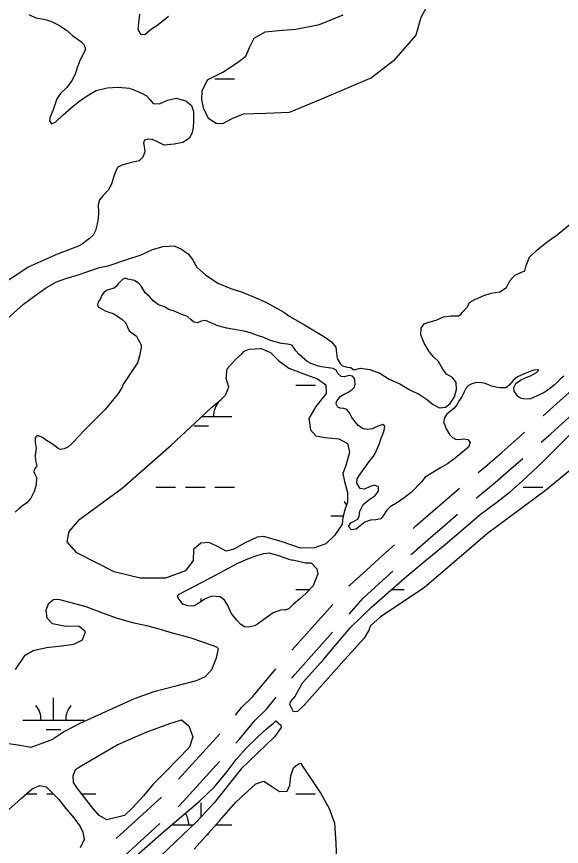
# Model space of a CAD drawing. Extents: x 3535183 to 3573198, y 534952 to 560562.
# Drawn here: x 3568320 to 3569207, y 551059 to 552410 of the extents above; entities that cross this region are included whole.
import ezdxf

# ---------------------------------------------------------------- set-up
doc = ezdxf.new("R2010")
doc.units = 0
for name, color, linetype in [('V-ROAD-CNTR', 7, 'Continuous'), ('V-TOPO-SHOR', 7, 'Continuous'), ('V-WETL-SWMP', 7, 'Continuous')]:
    doc.layers.add(name, color=color, linetype=linetype)

msp = doc.modelspace()

# ---------------------------------------------------------------- linework, layer by layer
at = {"layer": 'V-ROAD-CNTR'}
for p, q in [((3568768.6, 551378.4), (3568835.2, 551453)), ((3568583.9, 551168.2), (3568650.9, 551242.4)), ((3568482.4, 551071.9), (3568556.3, 551139.3))]:
    msp.add_line(p, q, dxfattribs=at)
for points in [[(3569177.4, 551760), (3569199.9, 551780.1), (3569229.6, 551807), (3569251.6, 551827)], [(3569174.4, 551717.2), (3569190, 551731.1), (3569220, 551757.8), (3569248.8, 551783.9)], [(3569071.9, 551667.9), (3569079.9, 551674.5), (3569110.1, 551700.7), (3569140.2, 551727), (3569147.4, 551733.4)], [(3569068.4, 551625.7), (3569071.8, 551628.6), (3569099.4, 551651.7), (3569129.8, 551678), (3569144.3, 551690.8)], [(3568965.7, 551576.7), (3568970.5, 551581), (3568997.7, 551604.7), (3569025, 551628.2), (3569041.4, 551642.1)], [(3568962.6, 551534), (3568963.4, 551534.7), (3568990.3, 551558.5), (3569017.3, 551582), (3569038, 551599.8)], [(3568861.8, 551482.9), (3568862.9, 551484.1), (3568890, 551509), (3568916.7, 551533.2), (3568935.7, 551550.2)], [(3568861.5, 551437.4), (3568884.3, 551463), (3568910.2, 551486.8), (3568932.8, 551507.3)], [(3568768.5, 551332.7), (3568774, 551339.3), (3568834.8, 551407.6)], [(3568676.8, 551272.9), (3568686.5, 551284.9), (3568704.7, 551302.8), (3568742.4, 551348.2)], [(3568677.2, 551226.8), (3568683.2, 551233.3), (3568708.8, 551264.7), (3568726.9, 551282.5), (3568743, 551302)], [(3568583.1, 551123.2), (3568586.1, 551125.9), (3568650.4, 551197.1)], [(3568479.4, 551029.1), (3568482.7, 551031.6), (3568553.5, 551096.2)]]:
    msp.add_lwpolyline(points, dxfattribs=at)
at = {"layer": 'V-TOPO-SHOR'}
for points in [[(3568340.3, 552414), (3568351.5, 552408.1), (3568364.3, 552406.3), (3568376.1, 552403.1), (3568388.7, 552396.3), (3568401.5, 552388.1), (3568411.1, 552379.5), (3568424.6, 552370), (3568430.2, 552364.6)], [(3568430.2, 552364.6), (3568432.6, 552356.6), (3568423.8, 552339.8), (3568419.2, 552328.4), (3568416.1, 552318.3), (3568410.6, 552307.1), (3568401.9, 552294.8)], [(3568401.9, 552294.8), (3568391.9, 552285.3), (3568385.5, 552276.3), (3568383.2, 552268.5), (3568379.8, 552258.5), (3568376.5, 552250.7), (3568374.4, 552244.9), (3568373.9, 552240.8), (3568377.2, 552235.9), (3568383.9, 552238.8), (3568395.8, 552250.5), (3568408.8, 552261.9), (3568421.3, 552272.3), (3568434.9, 552281.4), (3568449.5, 552290.2), (3568467.9, 552294.3), (3568485.5, 552295.7), (3568504.2, 552293.6), (3568517.6, 552288.6), (3568526.7, 552284.2), (3568531.9, 552281.4), (3568537.8, 552274.9), (3568542.6, 552268.6), (3568552.6, 552268.4), (3568565.7, 552274.4), (3568580.2, 552277.3), (3568596, 552273.4), (3568605, 552265.8), (3568608.2, 552255.9), (3568608.2, 552246.5), (3568608.1, 552239.5), (3568607.6, 552230), (3568606.3, 552221.6), (3568601.9, 552212.3), (3568591, 552205.3), (3568576.6, 552202.5), (3568560.2, 552201), (3568550.9, 552205.9), (3568541.7, 552210.2), (3568534.2, 552210.9), (3568528.3, 552209.3), (3568526.7, 552204.9), (3568528.1, 552198.8), (3568529.2, 552190.3), (3568525.7, 552181.3), (3568519.8, 552175.6), (3568510, 552173.3), (3568501.3, 552171.3), (3568491.5, 552168.5), (3568485.1, 552164.9), (3568482.3, 552160.4), (3568478.7, 552150.7), (3568474.6, 552137.4), (3568469.3, 552127.5), (3568461.3, 552119.1), (3568454.9, 552111.8), (3568453.2, 552103.8), (3568453.3, 552091.8), (3568453, 552081.8), (3568451.5, 552072.6), (3568448.8, 552062), (3568445, 552054.5), (3568438.9, 552049.2), (3568432.3, 552043.9), (3568426.8, 552039.9), (3568421.1, 552036.7)], [(3568669, 551967.7), (3568687.2, 551961.4), (3568706, 551953.8), (3568725.8, 551945.1), (3568755.1, 551929.2), (3568765.1, 551921.8), (3568788.7, 551908.4), (3568823.2, 551887.8), (3568833.2, 551880.8), (3568839.8, 551871.8), (3568841.3, 551862.3), (3568842.2, 551853.4), (3568846.8, 551845.6), (3568850.9, 551841.6), (3568858.4, 551839.4), (3568863.8, 551838.6), (3568869.6, 551835.3), (3568880.3, 551837.7), (3568895.1, 551835.6), (3568911.6, 551829.6), (3568926.9, 551820.1), (3568944.1, 551812), (3568959.6, 551803.3), (3568976.1, 551795.1), (3568989.2, 551786.2), (3568997.3, 551779), (3569008.9, 551773.2), (3569018.6, 551774.3), (3569025.9, 551780.4), (3569033.2, 551791.1), (3569036.5, 551802.8), (3569036.2, 551814.3), (3569030, 551822.6), (3569020.3, 551828.2), (3569014.1, 551836.3), (3569006.9, 551848.7), (3568998.9, 551856.3), (3568991.7, 551865), (3568984, 551878.6), (3568978.5, 551892.3), (3568978.8, 551903.1), (3568983.9, 551910), (3568991.2, 551912.5), (3569003.3, 551916.2), (3569015.3, 551921.5), (3569027.7, 551922.8), (3569039.8, 551922.9), (3569044.3, 551926), (3569045.9, 551928.7), (3569054.4, 551937.6), (3569057.6, 551944.7), (3569066.6, 551949.5), (3569080.9, 551955.9), (3569092.7, 551959.7), (3569107.1, 551962.1), (3569117.7, 551969.2), (3569123.4, 551980), (3569131.5, 551989.2), (3569147.5, 551996.1), (3569149.9, 552004.8), (3569155.4, 552018.6), (3569167.5, 552030.2), (3569179.5, 552039.8), (3569191.5, 552048.7), (3569200.2, 552054.8), (3569225.2, 552075.4)], [(3568294.2, 551908.6), (3568331.6, 551941.9), (3568352.2, 551957), (3568368.6, 551969.1), (3568385, 551978.4), (3568400.2, 551984), (3568418.7, 551989.1), (3568438, 551995.9), (3568455.2, 552001.5), (3568469.1, 552004.3), (3568499.6, 552014.8), (3568522.9, 552022.4), (3568541.5, 552030.8), (3568558.9, 552036.2), (3568576.6, 552037), (3568588.6, 552031.8)], [(3568421.1, 552036.7), (3568387.9, 552023.8), (3568339.1, 552002.5), (3568320.4, 551989.8), (3568299.2, 551976)], [(3568588.6, 552031.8), (3568599.8, 552023.9), (3568606.7, 552014.7), (3568613.4, 552002.3), (3568627.5, 551989.8), (3568648, 551976.1), (3568669, 551967.7)], [(3568853.5, 551795.5), (3568861, 551799.3), (3568866.7, 551802.8), (3568870.6, 551806.9), (3568871.7, 551811.6), (3568871, 551817), (3568870.2, 551821.2), (3568867.2, 551824.9), (3568861.6, 551826.1), (3568853.4, 551823.8), (3568848.6, 551824), (3568843.4, 551829.2), (3568840.4, 551834.4), (3568835.5, 551837.1), (3568827.8, 551838.1), (3568820.1, 551839.2), (3568811.1, 551840.8), (3568804, 551843.8), (3568799.3, 551845.5), (3568793.3, 551848.4), (3568780.4, 551860.3), (3568774.9, 551866), (3568771.2, 551872.1), (3568768.2, 551875.4), (3568761.1, 551876.8), (3568751.6, 551878.1), (3568739.1, 551881.3), (3568730.7, 551883.7), (3568722.6, 551887.6), (3568714.1, 551890.7), (3568702.3, 551894.8), (3568693.2, 551897.3), (3568662.4, 551902.9), (3568648, 551906.9), (3568627.5, 551915.3), (3568620.6, 551914.5), (3568614.6, 551911.8), (3568609, 551912.9), (3568604.4, 551916.5), (3568598.6, 551921.9), (3568588.1, 551926), (3568577, 551930.6), (3568567.8, 551933.3), (3568560.8, 551937.7), (3568551.2, 551940.9), (3568542.7, 551947.3), (3568537.3, 551953.8), (3568529.4, 551960.6), (3568523.5, 551970.7), (3568519.2, 551975.9), (3568512, 551980.3), (3568501.3, 551982.9), (3568496.3, 551984.5), (3568492.7, 551982.3), (3568489.1, 551978.9), (3568485.8, 551975.1), (3568482.4, 551970.9), (3568478.8, 551968.3), (3568472.9, 551966.6), (3568467.5, 551964.6), (3568462.7, 551961.8), (3568458.9, 551956.6), (3568456.3, 551949.8), (3568453, 551945.6), (3568451.7, 551940.9), (3568453.2, 551937.9), (3568464.6, 551931.3), (3568470.1, 551929.2), (3568477.4, 551926.7), (3568484.3, 551922.3), (3568492, 551917), (3568496.7, 551912.7), (3568498.9, 551909), (3568500.5, 551904.3), (3568503.6, 551898.5), (3568510.2, 551893.9), (3568515.2, 551889.7), (3568517.9, 551884.6), (3568522.9, 551875.7), (3568523.2, 551871.3), (3568520.3, 551858.1), (3568516.9, 551846.7), (3568504.2, 551826.9), (3568494.4, 551812), (3568491.6, 551805.7), (3568485.6, 551796.5), (3568464.6, 551770.5), (3568430.9, 551736.9), (3568420.8, 551726.4), (3568413.8, 551718.8), (3568408.6, 551713.2), (3568403.4, 551709.2), (3568397.6, 551706.2), (3568391.7, 551705.3), (3568387.9, 551707.1)], [(3569166.6, 551830.5), (3569170.7, 551834.3), (3569164.1, 551835.2), (3569150.2, 551830), (3569135.6, 551823.7), (3569129, 551817.5), (3569122.1, 551810), (3569116.6, 551805.8), (3569107.8, 551806), (3569100.7, 551807.1), (3569094.2, 551808.6), (3569086.1, 551811.9), (3569081.4, 551813.1), (3569072.9, 551814.4), (3569067, 551814), (3569061.5, 551812.2), (3569056.1, 551809.3), (3569051.5, 551804.6), (3569049.2, 551799.4), (3569045.7, 551792), (3569041.6, 551785.5), (3569036.9, 551778.1), (3569032.8, 551772.5), (3569026.4, 551767), (3569020.7, 551763), (3569017.1, 551757.1), (3569015.2, 551749.2), (3569017.4, 551745.7), (3569019.8, 551739), (3569025, 551729.7), (3569030, 551724.7), (3569035, 551722.3), (3569040.5, 551721.5), (3569048.3, 551722.6), (3569054.9, 551721.5), (3569058.9, 551716.6), (3569055.8, 551708.9), (3569046.8, 551701.4), (3569034.1, 551691.4), (3569021.8, 551681.8), (3569010.2, 551675.3), (3568985.7, 551660.3), (3568979.4, 551652.8), (3568963, 551636.1), (3568951.3, 551626.7), (3568940.2, 551618.8), (3568928.5, 551612.1), (3568923, 551606.3), (3568918.4, 551598.9), (3568913.1, 551592.2), (3568905.3, 551590.6), (3568896.4, 551590.3), (3568887.1, 551587.2), (3568879.5, 551581), (3568873, 551575.4), (3568865.3, 551574.3), (3568860.7, 551580.1), (3568864.4, 551585.7), (3568875.8, 551591.7), (3568878, 551596.7), (3568879, 551605), (3568884.3, 551615.7), (3568893.7, 551623.6), (3568903.4, 551630), (3568909.2, 551637.4), (3568909.4, 551644.7), (3568903, 551647.3), (3568896, 551645.3), (3568886.9, 551640.7), (3568879.4, 551642), (3568874, 551650.7), (3568875, 551657.6), (3568879.5, 551665), (3568894.7, 551686.3), (3568901.2, 551694.2), (3568903.9, 551698.8), (3568905.5, 551702.7), (3568907.6, 551707.7), (3568911, 551715.1), (3568913.6, 551723.7), (3568916.4, 551730.5), (3568918.6, 551736.4), (3568919.6, 551743.2), (3568916.3, 551746.2), (3568908.4, 551743.1), (3568899.8, 551738.8), (3568892.1, 551738.1), (3568884.5, 551739.1), (3568876.3, 551744.5), (3568872.2, 551750), (3568866.3, 551757.5), (3568862.3, 551765.1), (3568858.1, 551770.3), (3568853.2, 551771.9), (3568847.1, 551772.7)], [(3569130.6, 551800.5), (3569129.7, 551806.4), (3569133.3, 551812.6), (3569140.7, 551818.2), (3569149.9, 551822.6), (3569156.8, 551825.4), (3569166.6, 551830.5)], [(3569211.5, 551824.5), (3569205.3, 551819.6), (3569195.8, 551810.9), (3569190, 551805.7), (3569184, 551801.3), (3569179, 551798.3), (3569167.8, 551792.6), (3569156.9, 551788.1), (3569147.8, 551787.4), (3569140.8, 551788.7), (3569137.5, 551791), (3569134, 551794.8), (3569130.6, 551800.5)], [(3568847.1, 551772.7), (3568843, 551774.4), (3568840.7, 551779.5), (3568841.2, 551783.1), (3568844.1, 551787.6), (3568846.9, 551791.9), (3568853.5, 551795.5)], [(3568353.1, 551727.7), (3568350.2, 551724.2), (3568350.4, 551717.3), (3568351.8, 551707.5), (3568350.2, 551696.1), (3568350.8, 551687.5), (3568352.9, 551678.9), (3568349.1, 551673.5), (3568348, 551669.3), (3568350.1, 551665.4), (3568352.7, 551659.6), (3568352.1, 551647.6), (3568348.7, 551636.7), (3568343.2, 551626.2), (3568337, 551618.6), (3568330, 551613.4), (3568323.6, 551608.6), (3568317.9, 551603.5)], [(3568387.9, 551707.1), (3568383.1, 551710.6), (3568375.6, 551716.2), (3568369.1, 551720.1), (3568362.6, 551724.9), (3568355.8, 551727.6), (3568353.1, 551727.7)]]:
    msp.add_lwpolyline(points, dxfattribs=at)
at = {"layer": 'V-WETL-SWMP'}
for p, q in [((3568643.1, 552309.1), (3568675.1, 552309.1)), ((3568775.1, 551810), (3568807.1, 551810)), ((3568823.1, 551810), (3568823.6, 551810)), ((3568621.7, 551759.2), (3568670.5, 551759.2)), ((3568608.5, 551743.8), (3568632.5, 551743.8)), ((3568547.1, 551643.8), (3568579.1, 551643.8)), ((3568595.1, 551643.8), (3568627.1, 551643.8)), ((3568643.1, 551643.8), (3568675.1, 551643.8)), ((3569145, 551643.8), (3569177, 551643.8)), ((3568832, 551597.4), (3568852.4, 551597.4)), ((3568775.1, 551477.3), (3568797.3, 551477.3)), ((3568930.9, 551477.3), (3568951.1, 551477.3)), ((3568620.5, 551457.5), (3568620.5, 551462.6)), ((3568380.1, 551264.7), (3568380.1, 551300.7)), ((3568330.1, 551264.7), (3568430.1, 551264.7)), ((3568368.1, 551249.3), (3568392.1, 551249.3)), ((3568336.2, 551144.6), (3568353.2, 551144.6)), ((3568369.2, 551144.6), (3568379.6, 551144.6)), ((3568425.8, 551144.6), (3568449.2, 551144.6)), ((3568775.1, 551144.6), (3568807.1, 551144.6)), ((3568620.5, 551106.5), (3568620.5, 551129.9)), ((3568572.4, 551093.9), (3568608.2, 551093.9)), ((3568644.7, 551093.9), (3568670.5, 551093.9)), ((3568630.8, 551078.5), (3568632.5, 551078.5))]:
    msp.add_line(p, q, dxfattribs=at)
for points in [[(3568994.4, 552437.3), (3568978.5, 552409), (3568970.4, 552380.1), (3568933.8, 552338.3), (3568898.2, 552310.4), (3568816.4, 552275.9), (3568763.8, 552254.3), (3568725.2, 552252.7), (3568689.3, 552251.6), (3568670.8, 552244.1), (3568655.7, 552235.7), (3568645.1, 552236), (3568633.3, 552243.7), (3568624.9, 552259.5), (3568622, 552275.5), (3568622.1, 552289.3), (3568631.2, 552307.2), (3568655.8, 552319.8), (3568670.2, 552329.1), (3568682.2, 552337.1), (3568693.4, 552346.1), (3568699.7, 552361.3), (3568707, 552375.1), (3568724.7, 552385.6), (3568746.4, 552388), (3568774.6, 552389.8), (3568813.5, 552397.4), (3568851.7, 552413.3)], [(3568567.5, 552410.7), (3568555.9, 552401.3), (3568548.5, 552395.4), (3568540.1, 552389.7), (3568532.9, 552384.2), (3568529.4, 552381.4), (3568523.2, 552380.5), (3568517.9, 552389.4), (3568519.4, 552400.4), (3568520.6, 552414.1)], [(3568929.8, 551476.3), (3568955.6, 551498.8), (3568985.2, 551524), (3569021.4, 551553.4), (3569075.2, 551599.2), (3569101.9, 551619.6), (3569124.5, 551637), (3569143.6, 551654), (3569176.9, 551685.4), (3569212.8, 551721.2), (3569237.7, 551746.7), (3569316.1, 551818.5), (3569380.1, 551871.2), (3569476.2, 551949.4), (3569617.2, 552061.9), (3569705.6, 552137.3), (3569762.4, 552183.2), (3569864.5, 552263.4), (3569942.6, 552320.1), (3570008.6, 552366.4), (3570073.4, 552411.7)], [(3569236, 551683.7), (3569181.5, 551638.8), (3569086.7, 551568.3), (3568983.8, 551479.8), (3568912.6, 551432.6), (3568896.7, 551417.9), (3568893.4, 551410), (3568885.9, 551398.3), (3568849.2, 551357.3), (3568788.2, 551289.1), (3568777.7, 551278.5), (3568771.3, 551277.9), (3568764.9, 551289.8), (3568766.3, 551294.6), (3568773.1, 551302.7), (3568785.5, 551325.5), (3568820.3, 551364.1), (3568842.6, 551390.5), (3568864.6, 551415.8), (3568897.9, 551448.4), (3568929.8, 551476.3)], [(3568318.6, 551346.9), (3568333.9, 551370.5), (3568347.2, 551378.2), (3568368.9, 551382.8), (3568393.4, 551385.6), (3568413.4, 551388.4), (3568427.4, 551395.2), (3568432.3, 551408.5), (3568422, 551416.8), (3568397.7, 551417.6), (3568378.6, 551421.2), (3568369.7, 551430.5), (3568368.3, 551444.2), (3568372.7, 551454.9), (3568380.5, 551461), (3568385, 551461.6), (3568390.1, 551461.1), (3568432.8, 551449.6), (3568458.6, 551440), (3568483.8, 551430.5), (3568508.7, 551423.5), (3568531.6, 551418.5), (3568550, 551413.6), (3568573.5, 551406.6), (3568602.3, 551398.9), (3568624.3, 551391.8), (3568645.5, 551384), (3568648.2, 551381.4), (3568645.3, 551365.3), (3568637.6, 551346.3), (3568627, 551335), (3568612.7, 551328.8), (3568577.4, 551319.4), (3568543.7, 551310.7), (3568511.7, 551299.3), (3568422.9, 551258.9), (3568398, 551246.2), (3568378.5, 551233), (3568361.1, 551226.4), (3568343.5, 551220.2), (3568326, 551223.4), (3568306.8, 551226.2)], [(3568479.8, 551012.8), (3568559.3, 551082.8), (3568618.2, 551132.5), (3568641.9, 551155.5), (3568661.5, 551178.6), (3568677.8, 551200.3), (3568694.1, 551218.7), (3568712.7, 551236.7), (3568727, 551250.4), (3568738.5, 551259.7), (3568742.2, 551263.4), (3568750.5, 551256.6), (3568751.2, 551252.6), (3568740, 551237.2), (3568685.8, 551185.1), (3568642, 551130), (3568613.9, 551099.2), (3568554.3, 551042.9)], [(3568609.2, 551054.5), (3568650.5, 551100.3), (3568677.3, 551131), (3568709.5, 551160.7), (3568722.6, 551165.3), (3568737, 551155.8), (3568748.1, 551148.3), (3568760.5, 551148.9), (3568764.9, 551158.6), (3568766.7, 551174.1), (3568771.2, 551186.8), (3568775.3, 551190.8), (3568780, 551193.5), (3568782.7, 551194.5), (3568815.6, 551145.2), (3568829.2, 551120.5), (3568837.8, 551096.9), (3568839.9, 551064.3), (3568841, 551035.4)], [(3568237.2, 551044.4), (3568251.9, 551066), (3568275.2, 551090.1), (3568327.9, 551137.5), (3568345.6, 551152.8), (3568357.9, 551158.3), (3568368.3, 551155.9), (3568388.4, 551135.9), (3568400.6, 551120.5), (3568413.4, 551105.4), (3568423.9, 551091.5), (3568428.2, 551082), (3568430.2, 551070.2), (3568423.7, 551056.6)]]:
    msp.add_lwpolyline(points, dxfattribs=at)
for points in [[(3568686.7, 551861.3), (3568690.6, 551865.6), (3568698.7, 551868.6), (3568718.4, 551869.8), (3568733.6, 551863.2), (3568746.9, 551850), (3568763.7, 551837.8), (3568786.3, 551828.9), (3568810, 551820.2), (3568823.6, 551810.6), (3568824.4, 551796.7), (3568807.6, 551775.1), (3568795.9, 551755.6), (3568799, 551737.3), (3568807.2, 551727.5), (3568822.2, 551724.9), (3568844.9, 551722.6), (3568858.9, 551715.1), (3568862.3, 551701.2), (3568856.1, 551679.3), (3568851.2, 551666), (3568854.1, 551653.2), (3568858.8, 551635.4), (3568858.9, 551619.7), (3568854.9, 551607), (3568851.6, 551594.3), (3568850.1, 551583.7), (3568848.9, 551580.9), (3568837.9, 551565.5), (3568823.7, 551551.5), (3568805, 551545.4), (3568782.3, 551544.4), (3568752.4, 551554.8), (3568722.6, 551563.6), (3568711.8, 551562.5), (3568691.1, 551552.7), (3568673.7, 551542.9), (3568661.2, 551540), (3568649.5, 551546.3), (3568633.6, 551553.6), (3568620.2, 551552.8), (3568608.3, 551542.3), (3568607.7, 551524.7), (3568595.3, 551507.7), (3568562.9, 551495.7), (3568521.5, 551495.5), (3568478.9, 551506), (3568418.3, 551537.2), (3568402.7, 551555.1), (3568405.6, 551571.7), (3568423.1, 551592.1), (3568492.3, 551642.2), (3568572.1, 551712.4), (3568618.9, 551756.6), (3568638.2, 551774.3), (3568653.8, 551787.1), (3568660.5, 551793.8), (3568665.5, 551806.7), (3568661.4, 551821.2), (3568662.9, 551836.5), (3568676.7, 551851.9)], [(3568581.9, 551466.4), (3568584.9, 551469.9), (3568635.7, 551496.1), (3568680.5, 551520), (3568696.9, 551527), (3568711.1, 551532.5), (3568722.7, 551535.9), (3568731.2, 551537), (3568731.7, 551537), (3568748, 551532.2), (3568765.1, 551526.3), (3568769.5, 551524.9), (3568769.9, 551525.4), (3568790.5, 551520.8), (3568799.3, 551520.8), (3568800.6, 551520.3), (3568808.9, 551511.2), (3568810.7, 551502.9), (3568803.1, 551483.5), (3568791.5, 551471.1), (3568780.8, 551461.3), (3568770.6, 551452.8), (3568763.4, 551445.7), (3568757.1, 551443.6), (3568751.6, 551444.4), (3568738.1, 551439.4), (3568723, 551428.4), (3568712.6, 551420.9), (3568707.5, 551418.1), (3568698, 551415.7), (3568691.5, 551416.4), (3568685.5, 551420.4), (3568678.9, 551427.4), (3568669.3, 551438.5), (3568664, 551451.5), (3568658.5, 551459.9), (3568651.9, 551465.2), (3568638, 551466.2), (3568627.4, 551462.2), (3568615.3, 551453.9), (3568608.3, 551450.1), (3568598.9, 551450.8), (3568591, 551453.6), (3568583.5, 551463.9)], [(3568416.1, 551184.3), (3568422.8, 551188.5), (3568483.8, 551224.5), (3568531.3, 551244.8), (3568569.8, 551259.1), (3568588.6, 551265), (3568600.7, 551255.5), (3568607.3, 551237.6), (3568601.6, 551220.3), (3568562.5, 551180.5), (3568542.3, 551160.5), (3568526.9, 551141.5), (3568509.2, 551122), (3568495.7, 551109.4), (3568467, 551102.2), (3568454.8, 551109.4), (3568444.3, 551121), (3568419.1, 551153.1), (3568413, 551163.1), (3568412.1, 551173.9)]]:
    msp.add_lwpolyline(points, close=True, dxfattribs=at)
for centre, start, end in [((3568675.8, 551759.7), 139.2282, 180.7718), ((3568826.7, 551597.8), 29.2953, 40.7718), ((3568324.8, 551265.2), 359.2282, 40.7718), ((3568435.3, 551265.2), 139.2282, 180.7718), ((3568565.3, 551094.4), 359.2282, 32.0681)]:
    msp.add_arc(centre, 35.2, start, end, dxfattribs=at)

doc.saveas('drawing.dxf')
